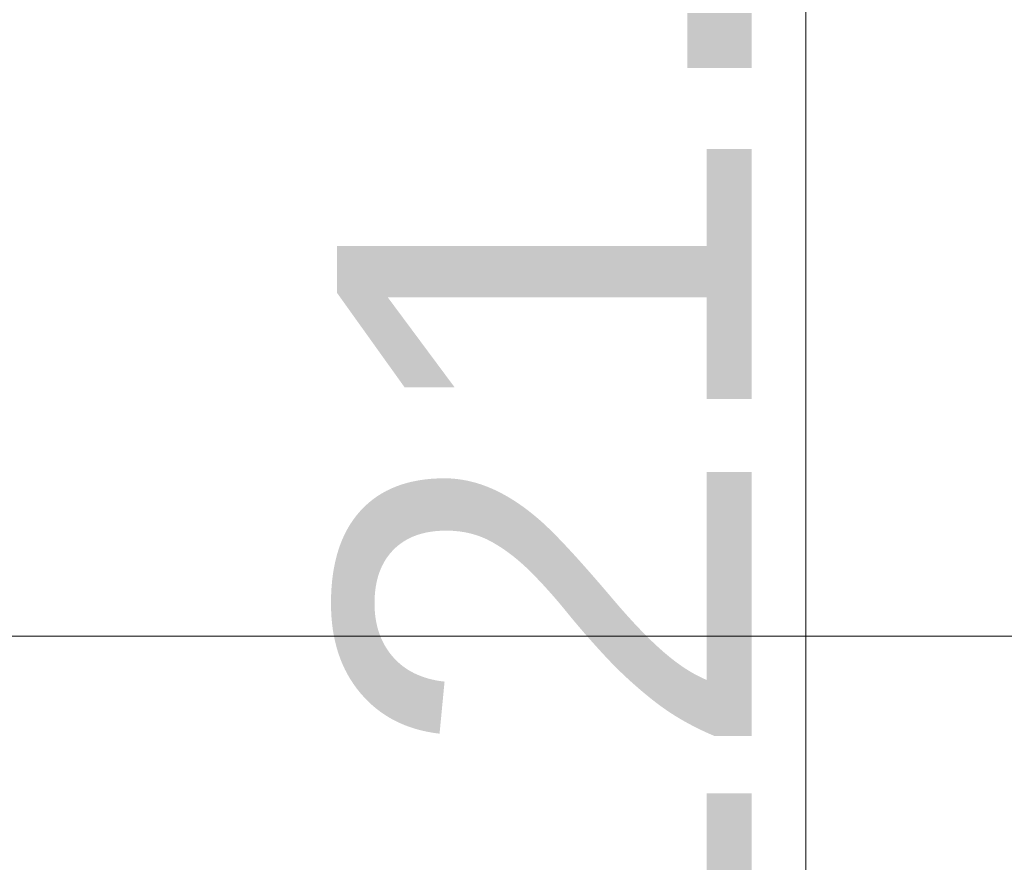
# Model space of a CAD drawing. Header units: millimetres. Extents: x 7483 to 13091, y 8111 to 13871.
# Tile 873 of 920: x 11729 to 11767, y 10588 to 10620. Entities that reach past the tile are written whole.
import ezdxf

# ---------------------------------------------------------------- set-up
doc = ezdxf.new("R2010")
doc.units = ezdxf.units.MM
doc.layers.add('a___wymiary', color=7, linetype='Continuous', lineweight=5, true_color=0x000000)
doc.layers.add('wymiary', color=7, linetype='Continuous', lineweight=5, true_color=0xb2b2b2)
doc.styles.add('Arial', font='arial.ttf')
doc.dimstyles.new('wymiary agp1', dxfattribs={"dimtxt": 16, "dimasz": 5, "dimexe": 30, "dimexo": 60, "dimgap": 1.8, "dimtad": 1, "dimdec": 3, "dimrnd": 0.5, "dimdsep": 46, "dimtxsty": 'Arial', "dimblk": 'znacznik', "dimcen": 1.5, "dimse1": 1, "dimse2": 1, "dimclrd": 256, "dimazin": 0, "dimtfac": 1, "dimtdec": 3, "dimtmove": 1, "dimatfit": 3, "dimldrblk": 'znacznik', "dimfxl": 0, "dimlwd": -1, "dimarcsym": 0})

# ---------------------------------------------------------------- blocks, each defined once
blk = doc.blocks.new('znacznik')
at = {"layer": 'a___wymiary'}
for p, q in [((0, 1.3936), (0, -1.3936)), ((1.3936, 0), (-1.3936, 0))]:
    blk.add_line(p, q, dxfattribs=at)
at = {"layer": 'a___wymiary', "const_width": 0.2}
blk.add_lwpolyline([(0.8759, 0.8759), (-0.8759, -0.8759)], dxfattribs=at)
blk = doc.blocks.new('*D1377')
at = {"layer": 'Defpoints', "color": 0, "transparency": 16777216}
for p in [(11714.76, 10651.429), (11828.835, 10642.322), (11828.835, 10596.325)]:
    blk.add_point(p, dxfattribs=at)
at = {"layer": 'wymiary', "color": 253, "true_color": 0x999999, "transparency": 16777216}
blk.add_line((11719.76, 10596.325), (11823.835, 10596.325), dxfattribs=at)
at = {"layer": 'wymiary', "color": 253, "true_color": 0x999999, "transparency": 16777216, "xscale": 5, "yscale": 5, "zscale": 5, "rotation": 180}
blk.add_blockref('znacznik', (11714.76, 10596.325), dxfattribs=at)
at = {"layer": 'wymiary', "color": 253, "true_color": 0x999999, "transparency": 16777216, "xscale": 5, "yscale": 5, "zscale": 5}
blk.add_blockref('znacznik', (11828.835, 10596.325), dxfattribs=at)
at = {"layer": 'wymiary', "color": 18, "true_color": 0x000000, "transparency": 16777216, "insert": (11794.055, 10606.158), "char_height": 16, "attachment_point": 5, "style": 'Arial'}
blk.add_mtext('114', dxfattribs=at)
blk = doc.blocks.new('*D1465')
at = {"layer": 'Defpoints', "color": 0, "transparency": 16777216}
for p in [(11714.76, 10667.712), (11759.697, 10667.712), (11714.76, 10546.053)]:
    blk.add_point(p, dxfattribs=at)
at = {"layer": 'wymiary', "color": 253, "true_color": 0x999999, "transparency": 16777216}
blk.add_line((11759.697, 10551.053), (11759.697, 10662.712), dxfattribs=at)
at = {"layer": 'wymiary', "color": 253, "true_color": 0x999999, "transparency": 16777216, "xscale": 5, "yscale": 5, "zscale": 5}
for p, rotation in [((11759.697, 10667.712), 90), ((11759.697, 10546.053), 270)]:
    blk.add_blockref('znacznik', p, dxfattribs=dict(at, rotation=rotation))
at = {"layer": 'wymiary', "color": 18, "true_color": 0x000000, "transparency": 16777216, "insert": (11749.728, 10606.883), "char_height": 16, "attachment_point": 5, "rotation": 90, "style": 'Arial'}
blk.add_mtext('121.5', dxfattribs=at)

msp = doc.modelspace()

# ---------------------------------------------------------------- dimensions: what is measured, and where the dimension line sits
at = {"layer": 'wymiary'}
dim = msp.add_linear_dim(base=(11759.6975, 10667.7122), p1=(11714.7604, 10546.0533), p2=(11714.7604, 10667.7122), angle=90, dimstyle='wymiary agp1', override={"dimblk": 'znacznik'}, dxfattribs=at)
dim.commit()
dim.dimension.update_dxf_attribs({"geometry": '*D1465', "text_midpoint": (11749.7283, 10606.8828)})
dim = msp.add_linear_dim(base=(11828.8353, 10596.325), p1=(11714.7604, 10651.4286), p2=(11828.8353, 10642.3221), dimstyle='wymiary agp1', override={"dimblk": 'znacznik'}, dxfattribs=at)
dim.commit()
dim.dimension.update_dxf_attribs({"geometry": '*D1377', "text_midpoint": (11794.0549, 10596.325), "dimtype": 160})

doc.saveas('drawing.dxf')
